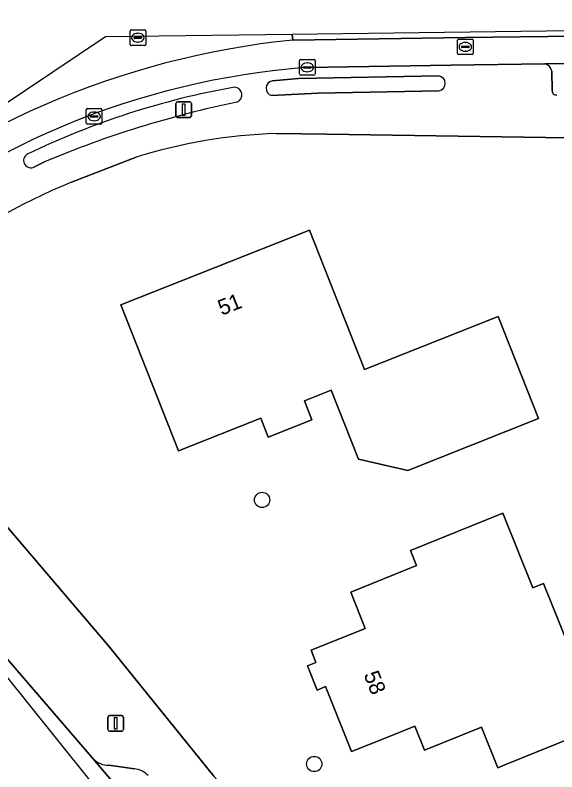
# Model space of a CAD drawing. Extents: x 159960 to 160866, y 382700 to 383354.
# Drawn here: x 159980.05 to 160014.72, y 383242.69 to 383291.12 of the extents above; entities that cross this region are included whole.
import ezdxf

# ---------------------------------------------------------------- set-up
doc = ezdxf.new("R2010")
doc.units = 0
for name, color, linetype in [('IMGEO_Boom', 7, 'Continuous'), ('IMGEO_Erf', 7, 'Continuous'), ('IMGEO_Groenvoorziening', 7, 'Continuous'), ('IMGEO_Kolk', 7, 'Continuous'), ('IMGEO_Lichtmast', 7, 'Continuous'), ('IMGEO_Pand', 7, 'Continuous'), ('IMGEO_Pand_nummerreeks', 7, 'Continuous'), ('IMGEO_Parkeervlak_open', 7, 'Continuous'), ('IMGEO_Rijbaan_lokaal_gesloten', 7, 'Continuous'), ('IMGEO_Rijbaan_lokaal_open', 7, 'Continuous'), ('IMGEO_Rioolput', 7, 'Continuous'), ('IMGEO_Voetpad_open', 7, 'Continuous')]:
    doc.layers.add(name, color=color, linetype=linetype)

msp = doc.modelspace()

# ---------------------------------------------------------------- linework, layer by layer
at = {"layer": 'IMGEO_Boom'}
for centre in [(159995.853, 383260.094), (159999.196, 383243.195)]:
    msp.add_circle(centre, 0.489, dxfattribs=at)
at = {"layer": 'IMGEO_Erf'}
for points in [[(160019.606, 383283.216), (160000, 383283.499), (159996.758, 383283.546)], [(159987.792, 383282.028), (159983.656, 383280.429)], [(159970.658, 383268.765), (159986.013, 383250.759), (159992.759, 383242.419), (159998.051, 383236.487), (160000.542, 383236.934), (160005.149, 383238.457), (160013.087, 383206.7), (160019.094, 383183.073)]]:
    msp.add_lwpolyline(points, dxfattribs=at)
for points in [[(160002.018, 383262.712), (160000.276, 383267.111), (159998.559, 383266.431), (159999.041, 383265.213), (159996.252, 383264.107), (159995.769, 383265.324), (159990.498, 383263.234), (159986.81, 383272.583), (159998.885, 383277.371), (160002.407, 383268.436), (160010.962, 383271.828), (160013.55, 383265.303), (160005.184, 383261.986)], [(160006.246, 383244.088), (160005.629, 383245.613), (160003.741, 383244.854), (160001.588, 383243.987), (159999.924, 383248.145), (159999.386, 383247.926), (159998.754, 383249.478), (159999.302, 383249.691), (159998.989, 383250.47), (160002.445, 383251.875), (160001.525, 383254.19), (160005.731, 383255.891), (160005.347, 383256.863), (160011.257, 383259.242), (160013.192, 383254.467), (160013.869, 383254.74), (160016.01, 383249.447), (160016.612, 383249.69), (160018.157, 383245.871), (160011.399, 383243.138), (160010.955, 383242.958), (160009.896, 383245.554)]]:
    msp.add_lwpolyline(points, close=True, dxfattribs=at)
for centre, radius, start, end in [((159997.847, 383249.876), 33.688, 91.8526, 107.3662), ((159999.178, 383242.385), 41.089, 112.1957, 127.4401)]:
    msp.add_arc(centre, radius, start, end, dxfattribs=at)
at = {"layer": 'IMGEO_Groenvoorziening'}
for points in [[(160007.161, 383287.236), (159998.175, 383287.072), (159996.496, 383286.914)], [(159999.437, 383286.131), (160007.165, 383286.285)], [(159996.458, 383285.978), (159999.437, 383286.131)], [(159981.205, 383281.382), (159981.972, 383281.755)]]:
    msp.add_lwpolyline(points, dxfattribs=at)
for centre, radius, start, end in [((160007.1, 383286.76), 0.48, 277.7414, 82.7405), ((159996.596, 383286.441), 0.483, 101.9299, 253.4204), ((160003.099, 383236.022), 51.289, 100.1221, 115.7556), ((159994.073, 383286.018), 0.495, 290.3812, 88.5628), ((160007.585, 383220.733), 66.179, 101.62919, 112.76972), ((159981.053, 383281.82), 0.464, 121.3471, 289.1147)]:
    msp.add_arc(centre, radius, start, end, dxfattribs=at)
at = {"layer": 'IMGEO_Kolk'}
for p, q in [((159998.243, 383287.356), (159998.243, 383288.208)), ((159998.318, 383288.282), (159999.17, 383288.282)), ((159999.244, 383288.208), (159999.244, 383287.356)), ((159998.502, 383287.776), (159998.502, 383287.788)), ((159998.94, 383287.739), (159998.542, 383287.739)), ((159998.545, 383287.825), (159998.943, 383287.825)), ((159998.731, 383288.062), (159998.756, 383288.062)), ((159998.986, 383287.788), (159998.986, 383287.776)), ((159999.17, 383287.282), (159998.318, 383287.282)), ((159998.754, 383287.502), (159998.729, 383287.502)), ((159984.603, 383284.217), (159984.603, 383285.069)), ((159984.678, 383285.143), (159985.53, 383285.143)), ((159984.905, 383284.686), (159985.303, 383284.686)), ((159985.091, 383284.923), (159985.116, 383284.923)), ((159985.604, 383285.069), (159985.604, 383284.217)), ((159984.862, 383284.637), (159984.862, 383284.649)), ((159985.3, 383284.6), (159984.902, 383284.6)), ((159985.114, 383284.363), (159985.089, 383284.363)), ((159985.346, 383284.649), (159985.346, 383284.637)), ((159985.53, 383284.143), (159984.678, 383284.143))]:
    msp.add_line(p, q, dxfattribs=at)
for points in [[(159998.243, 383287.356), (159998.243, 383288.208)], [(159998.318, 383288.282), (159999.17, 383288.282)], [(159999.244, 383288.208), (159999.244, 383287.356)], [(159999.17, 383287.282), (159998.318, 383287.282)], [(159984.603, 383284.217), (159984.603, 383285.069)], [(159984.678, 383285.143), (159985.53, 383285.143)], [(159985.604, 383285.069), (159985.604, 383284.217)], [(159985.53, 383284.143), (159984.678, 383284.143)]]:
    msp.add_lwpolyline(points, dxfattribs=at)
for centre, radius, start, end in [((159998.32, 383288.206), 0.0765, 91.552, 178.448), ((159998.32, 383288.206), 0.0765, 91.552, 178.448), ((159999.168, 383288.206), 0.0765, 1.552, 88.448), ((159999.168, 383288.206), 0.0765, 1.552, 88.448), ((159998.542, 383287.785), 0.0403, 85.8775, 175.7526), ((159998.539, 383287.775), 0.0366, 178.938, 274.7102), ((159998.943, 383287.782), 0.043, 264.8664, 352.4533), ((159998.947, 383287.787), 0.0386, 1.7309, 96.639), ((159998.32, 383287.358), 0.0765, 181.552, 268.448), ((159998.32, 383287.358), 0.0765, 181.552, 268.448), ((159999.168, 383287.358), 0.0765, 271.552, 358.448), ((159999.168, 383287.358), 0.0765, 271.552, 358.448), ((159984.68, 383285.067), 0.0765, 91.552, 178.448), ((159984.68, 383285.067), 0.0765, 91.552, 178.448), ((159984.902, 383284.646), 0.0403, 85.8775, 175.7526), ((159985.307, 383284.648), 0.0386, 1.7309, 96.639), ((159985.528, 383285.067), 0.0765, 1.552, 88.448), ((159985.528, 383285.067), 0.0765, 1.552, 88.448), ((159984.68, 383284.219), 0.0765, 181.552, 268.448), ((159984.68, 383284.219), 0.0765, 181.552, 268.448), ((159984.899, 383284.636), 0.0366, 178.938, 274.7102), ((159985.303, 383284.643), 0.043, 264.8664, 352.4533), ((159985.528, 383284.219), 0.0765, 271.552, 358.448), ((159985.528, 383284.219), 0.0765, 271.552, 358.448)]:
    msp.add_arc(centre, radius, start, end, dxfattribs=at)
for centre, major_axis, ratio, start_param, end_param in [((159998.73, 383287.782), (-0.387, 0.002), 0.722429, 4.712389, 7.853982), ((159998.755, 383287.782), (-0.39, 0.002), 0.717154, 1.570796, 4.712389), ((159985.09, 383284.643), (-0.387, 0.002), 0.722429, 4.712389, 7.853982), ((159985.115, 383284.643), (-0.39, 0.002), 0.717154, 1.570796, 4.712389)]:
    msp.add_ellipse(centre, major_axis=major_axis, ratio=ratio, start_param=start_param, end_param=end_param, dxfattribs=at)
at = {"layer": 'IMGEO_Lichtmast'}
for p, q in [((159990.34, 383284.677), (159990.34, 383285.477)), ((159990.34, 383285.477), (159990.34, 383284.677)), ((159990.44, 383285.577), (159991.23, 383285.577)), ((159991.23, 383285.577), (159990.44, 383285.577)), ((159991.33, 383285.477), (159991.33, 383284.677)), ((159991.33, 383284.677), (159991.33, 383285.477)), ((159991.23, 383284.577), (159990.44, 383284.577)), ((159990.44, 383284.577), (159991.23, 383284.577)), ((159985.985, 383245.396), (159985.985, 383246.196)), ((159985.985, 383246.196), (159985.985, 383245.396)), ((159986.085, 383246.296), (159986.875, 383246.296)), ((159986.875, 383246.296), (159986.085, 383246.296)), ((159986.975, 383246.196), (159986.975, 383245.396)), ((159986.975, 383245.396), (159986.975, 383246.196)), ((159986.875, 383245.296), (159986.085, 383245.296)), ((159986.085, 383245.296), (159986.875, 383245.296))]:
    msp.add_line(p, q, dxfattribs=at)
for points in [[(159990.76, 383285.452), (159990.91, 383285.452), (159990.91, 383284.702), (159990.76, 383284.702), (159990.76, 383285.452)], [(159986.405, 383246.171), (159986.555, 383246.171), (159986.555, 383245.421), (159986.405, 383245.421), (159986.405, 383246.171)]]:
    msp.add_lwpolyline(points, dxfattribs=at)
for centre, start, end in [((159990.44, 383285.477), 90, 180), ((159990.44, 383285.477), 90, 180), ((159991.23, 383285.477), 0, 90), ((159991.23, 383285.477), 360, 90), ((159990.44, 383284.677), 180, 270), ((159990.44, 383284.677), 180, 270), ((159991.23, 383284.677), 270, 0), ((159991.23, 383284.677), 270, 0), ((159986.085, 383246.196), 90, 180), ((159986.085, 383246.196), 90, 180), ((159986.875, 383246.196), 0, 90), ((159986.875, 383246.196), 360, 90), ((159986.085, 383245.396), 180, 270), ((159986.085, 383245.396), 180, 270), ((159986.875, 383245.396), 270, 0), ((159986.875, 383245.396), 270, 0)]:
    msp.add_arc(centre, 0.1, start, end, dxfattribs=at)
at = {"layer": 'IMGEO_Pand'}
for points in [[(160000.276, 383267.111), (160002.018, 383262.712), (160005.184, 383261.986), (160013.55, 383265.303), (160010.962, 383271.828), (160002.407, 383268.436), (159998.885, 383277.371), (159986.81, 383272.583), (159990.498, 383263.234), (159995.769, 383265.324), (159996.252, 383264.107), (159999.041, 383265.213), (159998.559, 383266.431)], [(160003.741, 383244.854), (160005.629, 383245.613), (160006.246, 383244.088), (160009.896, 383245.554), (160010.955, 383242.958), (160011.399, 383243.138), (160018.157, 383245.871), (160016.612, 383249.69), (160016.01, 383249.447), (160013.869, 383254.74), (160013.192, 383254.467), (160011.257, 383259.242), (160005.347, 383256.863), (160005.731, 383255.891), (160001.525, 383254.19), (160002.445, 383251.875), (159998.989, 383250.47), (159999.302, 383249.691), (159998.754, 383249.478), (159999.386, 383247.926), (159999.924, 383248.145), (160001.588, 383243.987)]]:
    msp.add_lwpolyline(points, close=True, dxfattribs=at)
at = {"layer": 'IMGEO_Parkeervlak_open'}
for points in [[(160059.777, 383288.576), (160055.475, 383288.504), (160036.94, 383288.267), (160013.952, 383287.999)], [(160014.403, 383287.534), (160014.42, 383286.306)], [(159985.049, 383243.527), (159995.149, 383231.573)], [(159987.677, 383242.878), (159986.043, 383243.114)]]:
    msp.add_lwpolyline(points, dxfattribs=at)
for centre, radius, start, end in [((160013.841, 383287.441), 0.569, 9.4455, 78.8033), ((160014.675, 383286.27), 0.258, 172.0073, 280.8907), ((159986.035, 383244.498), 1.384, 224.5548, 270.3202), ((159987.639, 383241.673), 1.205, 40.8081, 88.1787)]:
    msp.add_arc(centre, radius, start, end, dxfattribs=at)
at = {"layer": 'IMGEO_Rijbaan_lokaal_gesloten'}
for points in [[(160059.258, 383290.327), (160036.947, 383290.034), (160008.881, 383289.691), (159997.814, 383289.529)], [(159998.744, 383287.782), (160007.95, 383287.922), (160013.952, 383287.999), (160036.94, 383288.267), (160055.475, 383288.504), (160059.777, 383288.576), (160061.559, 383288.528), (160061.542, 383290.365), (160059.258, 383290.327)]]:
    msp.add_lwpolyline(points, dxfattribs=at)
for centre, radius, start, end in [((160003.271, 383236.118), 53.689, 95.8341, 130.983), ((160002.595, 383237.495), 50.435, 94.3795, 131.0712)]:
    msp.add_arc(centre, radius, start, end, dxfattribs=at)
at = {"layer": 'IMGEO_Rijbaan_lokaal_open'}
msp.add_lwpolyline([(160059.246, 383291.123), (160050.172, 383290.838), (160035.187, 383290.367), (159997.778, 383289.885), (159997.814, 383289.529), (160008.881, 383289.691), (160036.947, 383290.034), (160059.258, 383290.327)], close=True, dxfattribs=at)
for points in [[(159997.814, 383289.529), (159997.778, 383289.885), (159985.83, 383289.731), (159960.338, 383272.649), (159968.231, 383262.808)], [(159995.149, 383231.573), (159985.049, 383243.527), (159978.189, 383251.472), (159972.977, 383257.683), (159970.034, 383261.211), (159968.468, 383263.009), (159968.231, 383262.808), (159997.514, 383226.3), (160003.465, 383211.242), (160004.31, 383208.29), (160017.356, 383162.697), (160026.926, 383153.096)]]:
    msp.add_lwpolyline(points, dxfattribs=at)
msp.add_arc((160003.271, 383236.118), 53.689, 95.8341, 130.983, dxfattribs=at)
at = {"layer": 'IMGEO_Rioolput'}
for p, q in [((159987.402, 383289.253), (159987.402, 383290.105)), ((159987.477, 383290.179), (159988.329, 383290.179)), ((159988.403, 383290.105), (159988.403, 383289.253)), ((159987.661, 383289.673), (159987.661, 383289.685)), ((159988.099, 383289.636), (159987.701, 383289.636)), ((159987.704, 383289.722), (159988.102, 383289.722)), ((159987.89, 383289.959), (159987.915, 383289.959)), ((159988.145, 383289.685), (159988.145, 383289.673)), ((160008.441, 383289.594), (160009.293, 383289.594)), ((159988.329, 383289.179), (159987.477, 383289.179)), ((159987.913, 383289.399), (159987.888, 383289.399)), ((160008.366, 383288.668), (160008.366, 383289.52)), ((160008.625, 383289.088), (160008.625, 383289.1)), ((160009.063, 383289.051), (160008.665, 383289.051)), ((160008.668, 383289.137), (160009.066, 383289.137)), ((160008.854, 383289.374), (160008.879, 383289.374)), ((160009.109, 383289.1), (160009.109, 383289.088)), ((160009.367, 383289.52), (160009.367, 383288.668)), ((160009.293, 383288.594), (160008.441, 383288.594)), ((160008.877, 383288.814), (160008.852, 383288.814))]:
    msp.add_line(p, q, dxfattribs=at)
for points in [[(159987.402, 383289.253), (159987.402, 383290.105)], [(159987.477, 383290.179), (159988.329, 383290.179)], [(159988.403, 383290.105), (159988.403, 383289.253)], [(160008.441, 383289.594), (160009.293, 383289.594)], [(159988.329, 383289.179), (159987.477, 383289.179)], [(160008.366, 383288.668), (160008.366, 383289.52)], [(160009.367, 383289.52), (160009.367, 383288.668)], [(160009.293, 383288.594), (160008.441, 383288.594)]]:
    msp.add_lwpolyline(points, dxfattribs=at)
for centre, radius, start, end in [((159987.479, 383290.103), 0.0765, 91.552, 178.448), ((159987.479, 383290.103), 0.0765, 91.552, 178.448), ((159988.327, 383290.103), 0.0765, 1.552, 88.448), ((159988.327, 383290.103), 0.0765, 1.552, 88.448), ((159987.701, 383289.682), 0.0403, 85.8775, 175.7526), ((159987.698, 383289.672), 0.0366, 178.938, 274.7102), ((159988.102, 383289.679), 0.043, 264.8664, 352.4533), ((159988.106, 383289.684), 0.0386, 1.7309, 96.639), ((160008.443, 383289.518), 0.0765, 91.552, 178.448), ((160008.443, 383289.518), 0.0765, 91.552, 178.448), ((160009.291, 383289.518), 0.0765, 1.552, 88.448), ((160009.291, 383289.518), 0.0765, 1.552, 88.448), ((159987.479, 383289.255), 0.0765, 181.552, 268.448), ((159987.479, 383289.255), 0.0765, 181.552, 268.448), ((159988.327, 383289.255), 0.0765, 271.552, 358.448), ((159988.327, 383289.255), 0.0765, 271.552, 358.448), ((160008.665, 383289.097), 0.0403, 85.8775, 175.7526), ((160008.662, 383289.087), 0.0366, 178.938, 274.7102), ((160009.066, 383289.094), 0.043, 264.8664, 352.4533), ((160009.07, 383289.099), 0.0386, 1.7309, 96.639), ((160008.443, 383288.67), 0.0765, 181.552, 268.448), ((160008.443, 383288.67), 0.0765, 181.552, 268.448), ((160009.291, 383288.67), 0.0765, 271.552, 358.448), ((160009.291, 383288.67), 0.0765, 271.552, 358.448)]:
    msp.add_arc(centre, radius, start, end, dxfattribs=at)
for centre, major_axis, ratio, start_param, end_param in [((159987.889, 383289.679), (-0.387, 0.002), 0.722429, 4.712389, 7.853982), ((159987.914, 383289.679), (-0.39, 0.002), 0.717154, 1.570796, 4.712389), ((160008.853, 383289.094), (-0.387, 0.002), 0.722429, 4.712389, 7.853982), ((160008.878, 383289.094), (-0.39, 0.002), 0.717154, 1.570796, 4.712389)]:
    msp.add_ellipse(centre, major_axis=major_axis, ratio=ratio, start_param=start_param, end_param=end_param, dxfattribs=at)
at = {"layer": 'IMGEO_Voetpad_open'}
for points in [[(160013.952, 383287.999), (160007.95, 383287.922), (159998.744, 383287.782)], [(159996.496, 383286.914), (159998.175, 383287.072), (160007.161, 383287.236)], [(160014.42, 383286.306), (160014.403, 383287.534)], [(160007.165, 383286.285), (159999.437, 383286.131)], [(159999.437, 383286.131), (159996.458, 383285.978)], [(159996.758, 383283.546), (160000, 383283.499), (160019.606, 383283.216), (160020.642, 383277.254), (160021.414, 383277.287), (160027.145, 383277.532), (160033.368, 383277.799), (160034.427, 383277.894), (160040.495, 383278.49), (160046.395, 383279.069), (160047.368, 383279.124), (160052.517, 383279.609), (160053.242, 383279.684), (160061.342, 383280.521), (160061.373, 383280.559), (160062.543, 383279.597), (160066.298, 383280.383), (160065.906, 383283.389)], [(159983.656, 383280.429), (159987.792, 383282.028)], [(159981.972, 383281.755), (159981.205, 383281.382)], [(160005.149, 383238.457), (160000.542, 383236.934), (159998.051, 383236.487), (159992.759, 383242.419), (159986.013, 383250.759), (159970.658, 383268.765)], [(159968.468, 383263.009), (159970.034, 383261.211), (159972.977, 383257.683), (159978.189, 383251.472), (159985.049, 383243.527)], [(159986.043, 383243.114), (159987.677, 383242.878)]]:
    msp.add_lwpolyline(points, dxfattribs=at)
for centre, radius, start, end in [((160002.595, 383237.495), 50.435, 94.3795, 131.0712), ((160013.841, 383287.441), 0.569, 9.4455, 78.8033), ((160007.1, 383286.76), 0.48, 277.7414, 82.7405), ((159996.596, 383286.441), 0.483, 101.9299, 253.4204), ((160003.099, 383236.022), 51.289, 100.1221, 115.7556), ((159994.073, 383286.018), 0.495, 290.3812, 88.5628), ((160014.675, 383286.27), 0.258, 172.0073, 280.8907), ((160007.585, 383220.733), 66.179, 101.62919, 112.76972), ((159997.847, 383249.876), 33.688, 91.8526, 107.3662), ((159981.053, 383281.82), 0.464, 121.3471, 289.1147), ((159999.178, 383242.385), 41.089, 112.1957, 127.4401), ((159986.035, 383244.498), 1.384, 224.5548, 270.3202), ((159987.639, 383241.673), 1.205, 40.8081, 88.1787)]:
    msp.add_arc(centre, radius, start, end, dxfattribs=at)

# ---------------------------------------------------------------- texts
at = {"layer": 'IMGEO_Pand_nummerreeks'}
for s, rotation, p in [('51', 21.6287, (159993.269, 383271.882)), ('58', 291.2052, (160002.344, 383248.926))]:
    msp.add_text(s, height=1, rotation=rotation, dxfattribs=at).set_placement(p)

doc.saveas('drawing.dxf')
